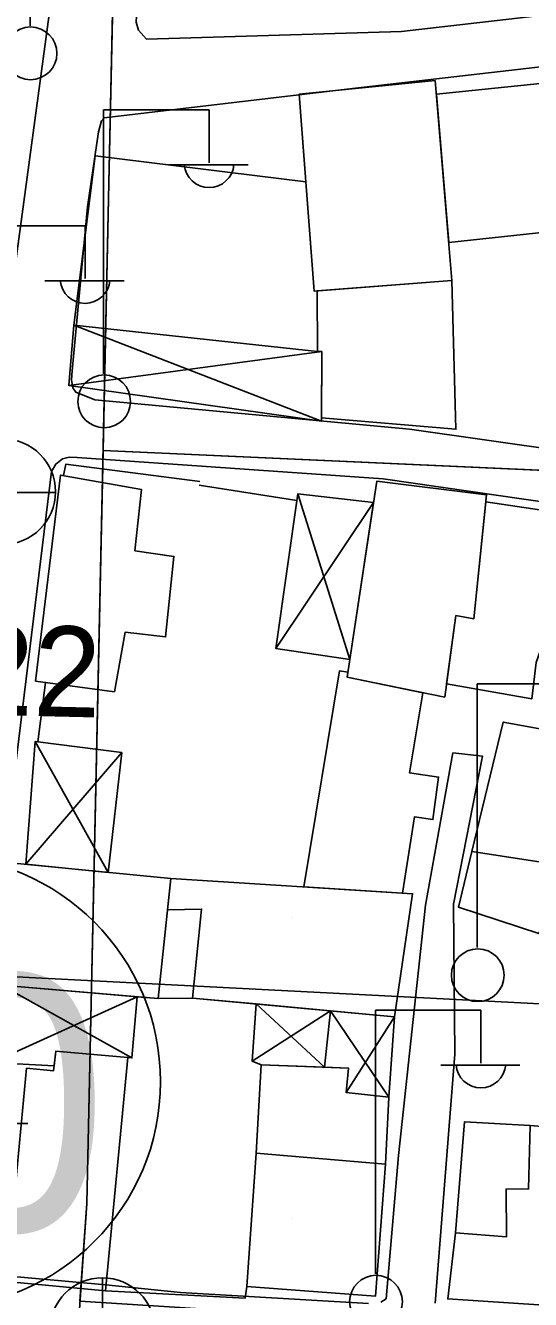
# Model space of a CAD drawing. Extents: x 417997 to 421451, y 4451742 to 4455216.
# Drawn here: x 419839.5 to 419873, y 4453230.3 to 4453314.8 of the extents above; entities that cross this region are included whole.
import ezdxf

# ---------------------------------------------------------------- set-up
doc = ezdxf.new("R2010")
doc.units = 0
for name, color, linetype in [('ADA', 7, 'Continuous'), ('ADAKENARI', 7, 'Continuous'), ('B_Kapi', 7, 'Continuous'), ('B_Mesken', 7, 'Continuous'), ('B_Sundurma', 7, 'Continuous'), ('B_Teras', 7, 'Continuous'), ('Default', 7, 'Continuous'), ('KD_DAIRE', 7, 'Continuous'), ('KD_YGEN', 7, 'Continuous'), ('PL_SAY_KULTUR_TESIS', 7, 'Continuous'), ('PL_TİCK', 7, 'Continuous'), ('S_Elektrik_Diregi', 7, 'Continuous'), ('S_Rogar_Kapagi', 7, 'Continuous'), ('S_Rogar_Kapagi_Buski', 7, 'Continuous'), ('Sinir_Duvar_tek_tarafa_ait', 7, 'Continuous'), ('SN_KENTSEL_DONUSUM', 7, 'Continuous'), ('TR_KULTURELTESIS', 7, 'Continuous'), ('TR_TİCK', 7, 'Continuous'), ('Y_Yol_Kotu', 7, 'Continuous'), ('Yol_Sose', 7, 'Continuous')]:
    doc.layers.add(name, color=color, linetype=linetype)

# ---------------------------------------------------------------- blocks, each defined once
blk = doc.blocks.new('POINT_DISPLAY')
at = {"layer": 'Default'}
blk.add_line((0, 0), (0, 0), dxfattribs=at)

msp = doc.modelspace()

# ---------------------------------------------------------------- linework, layer by layer
at = {"layer": 'ADA'}
msp.add_line((419966.715, 4453281.127), (419844.657, 4453286.626), dxfattribs=at)
msp.add_line((419966.715, 4453281.127), (419844.657, 4453286.626), dxfattribs=at)
at = {"layer": 'ADAKENARI'}
for p, q in [((419845.042, 4453304.361), (419845.412, 4453321.421)), ((419845.042, 4453304.361), (419845.412, 4453321.421)), ((419843.573, 4453236.663), (419845.042, 4453304.361)), ((419843.573, 4453236.663), (419845.042, 4453304.361)), ((419843.573, 4453236.663), (419841.779, 4453210.729)), ((419843.573, 4453236.663), (419841.779, 4453210.729))]:
    msp.add_line(p, q, dxfattribs=at)
at = {"layer": 'B_Kapi'}
for points in [[(419851.041, 4453284.335), (419857.531, 4453283.312)], [(419840.327, 4453267.304), (419840.827, 4453271.234)]]:
    msp.add_lwpolyline(points, dxfattribs=at)
at = {"layer": 'B_Mesken'}
for points in [[(419866.713, 4453311.191), (419867.822, 4453297.905), (419858.684, 4453297.2), (419857.678, 4453310.282)], [(419866.788, 4453310.286), (419876.902, 4453311.32), (419877.686, 4453301.509), (419867.612, 4453300.424)], [(419858.126, 4453304.455), (419844.142, 4453306.19), (419842.707, 4453294.945), (419858.904, 4453293.193), (419858.881, 4453297.215), (419858.684, 4453297.2)], [(419867.822, 4453297.905), (419868.084, 4453288.042), (419859.16, 4453288.794), (419859.192, 4453293.192), (419858.904, 4453293.193), (419858.881, 4453297.215)], [(419840.176, 4453271.322), (419845.413, 4453270.615), (419846.116, 4453274.572), (419848.81, 4453274.264), (419849.357, 4453279.598), (419846.771, 4453279.974), (419847.21, 4453284.037), (419841.84, 4453284.998)], [(419867.347, 4453270.26), (419868.083, 4453275.676), (419869.284, 4453275.462), (419870.119, 4453283.688), (419862.825, 4453284.585), (419860.856, 4453271.598)], [(419870.072, 4453283.225), (419876.749, 4453282.217), (419876.41, 4453277.529), (419875.611, 4453277.724), (419875.082, 4453274.99), (419874.319, 4453275.135), (419873.408, 4453272.555), (419873.119, 4453270.146), (419867.467, 4453271.144), (419868.083, 4453275.676), (419869.284, 4453275.462)], [(419860.856, 4453271.598), (419860.904, 4453271.921), (419860.345, 4453272), (419857.983, 4453257.67), (419864.538, 4453257.261), (419865.338, 4453262.323), (419866.56, 4453262.14), (419866.937, 4453264.963), (419864.999, 4453265.245), (419865.896, 4453270.559)], [(419869.151, 4453260.009), (419868.264, 4453256.316), (419873.581, 4453254.572), (419873.759, 4453254.988), (419875.897, 4453254.476), (419876.12, 4453255.162), (419877.249, 4453258.359), (419877.359, 4453258.766), (419879.867, 4453267.035), (419871.226, 4453268.605)], [(419837.904, 4453251.159), (419838.523, 4453259.271), (419849.157, 4453258.22), (419848.319, 4453250.266)], [(419850.605, 4453250.292), (419851.199, 4453256.193), (419848.939, 4453256.146), (419849.157, 4453258.22), (419865.204, 4453257.22), (419864.011, 4453249.049)], [(419844.82, 4453230.857), (419846.305, 4453246.342), (419846.57, 4453246.319), (419846.92, 4453250.386), (419848.319, 4453250.266), (419850.605, 4453250.292), (419854.821, 4453249.901), (419854.554, 4453246.117), (419855.156, 4453245.874), (419854.816, 4453240.01), (419854.2, 4453231.156), (419854.094, 4453230.388)], [(419837.255, 4453246.007), (419835.966, 4453232.857), (419838.321, 4453232.218), (419838.252, 4453231.476), (419844.82, 4453230.857), (419846.305, 4453246.342), (419841.53, 4453246.774), (419841.409, 4453245.792)], [(419854.816, 4453240.01), (419855.156, 4453245.874), (419860.961, 4453245.632), (419860.789, 4453244.035), (419863.627, 4453243.718), (419863.399, 4453239.272), (419862.741, 4453230.503), (419854.2, 4453231.156)], [(419868.052, 4453234.715), (419867.537, 4453230.326), (419877.956, 4453229.658), (419878.93, 4453241.32), (419873.023, 4453241.831), (419868.652, 4453242.073)]]:
    msp.add_lwpolyline(points, close=True, dxfattribs=at)
at = {"layer": 'B_Sundurma'}
for p, q in [((419859.159, 4453288.566), (419842.707, 4453294.945)), ((419859.192, 4453293.192), (419842.378, 4453290.952)), ((419861.031, 4453272.757), (419857.594, 4453283.756)), ((419856.135, 4453273.488), (419862.611, 4453283.177)), ((419840.158, 4453267.326), (419845.003, 4453258.631)), ((419839.535, 4453259.171), (419845.904, 4453266.579)), ((419837.904, 4453251.159), (419846.57, 4453246.319)), ((419837.255, 4453246.007), (419846.92, 4453250.386)), ((419854.821, 4453249.901), (419859.351, 4453245.699)), ((419859.757, 4453249.444), (419854.554, 4453246.117)), ((419863.627, 4453243.718), (419859.757, 4453249.444)), ((419860.789, 4453244.035), (419864.011, 4453249.049))]:
    msp.add_line(p, q, dxfattribs=at)
for points in [[(419858.904, 4453293.193), (419859.192, 4453293.192), (419859.159, 4453288.566), (419842.378, 4453290.952), (419842.707, 4453294.945)], [(419861.031, 4453272.757), (419856.135, 4453273.488), (419857.594, 4453283.756), (419862.611, 4453283.177)], [(419839.535, 4453259.171), (419840.158, 4453267.326), (419845.904, 4453266.579), (419845.003, 4453258.631)], [(419837.904, 4453251.159), (419837.255, 4453246.007), (419841.409, 4453245.792), (419841.53, 4453246.774), (419846.305, 4453246.342), (419846.57, 4453246.319), (419846.92, 4453250.386)], [(419859.757, 4453249.444), (419854.821, 4453249.901), (419854.554, 4453246.117), (419855.156, 4453245.874), (419859.351, 4453245.699)], [(419863.627, 4453243.718), (419860.789, 4453244.035), (419860.961, 4453245.632), (419859.351, 4453245.699), (419859.757, 4453249.444), (419864.011, 4453249.049)]]:
    msp.add_lwpolyline(points, close=True, dxfattribs=at)
at = {"layer": 'B_Teras'}
for points in [[(419869.151, 4453260.009), (419871.226, 4453268.605), (419879.867, 4453267.035), (419878.041, 4453261.294), (419877.359, 4453258.766)], [(419839.571, 4453245.645), (419841.369, 4453245.465), (419841.53, 4453246.774), (419846.305, 4453246.342), (419844.82, 4453230.857), (419838.252, 4453231.476)], [(419868.052, 4453234.715), (419868.652, 4453242.073), (419873.023, 4453241.831), (419872.913, 4453237.625), (419871.411, 4453237.616), (419871.441, 4453234.444)], [(419854.2, 4453231.156), (419854.816, 4453240.01), (419863.399, 4453239.272), (419862.741, 4453230.503)]]:
    msp.add_lwpolyline(points, close=True, dxfattribs=at)
at = {"layer": 'KD_DAIRE'}
msp.add_circle((419833.471, 4453244.736), 15, dxfattribs=at)
msp.add_circle((419833.471, 4453244.736), 15, dxfattribs=at)
at = {"layer": 'PL_SAY_KULTUR_TESIS'}
msp.add_lwpolyline([(419927.111, 4453282.911), (419844.657, 4453286.626), (419843.573, 4453236.663), (419843.125, 4453230.183), (419922.769, 4453225.134), (419927.111, 4453282.911)], dxfattribs=at)
msp.add_lwpolyline([(419927.111, 4453282.911), (419844.657, 4453286.626), (419843.573, 4453236.663), (419843.125, 4453230.183), (419922.769, 4453225.134), (419927.111, 4453282.911)], dxfattribs=at)
at = {"layer": 'PL_TİCK'}
msp.add_lwpolyline([(419966.715, 4453281.127), (419969.518, 4453318.432), (419970.802, 4453335.508), (419972.391, 4453356.653), (419966.211, 4453373.835), (419958.116, 4453382.259), (419949.654, 4453385.688), (419851.724, 4453382.237), (419846.619, 4453377.062), (419845.412, 4453321.421), (419845.042, 4453304.361), (419844.657, 4453286.626), (419927.111, 4453282.911), (419966.715, 4453281.127)], dxfattribs=at)
msp.add_lwpolyline([(419966.715, 4453281.127), (419969.518, 4453318.432), (419970.802, 4453335.508), (419972.391, 4453356.653), (419966.211, 4453373.835), (419958.116, 4453382.259), (419949.654, 4453385.688), (419851.724, 4453382.237), (419846.619, 4453377.062), (419845.412, 4453321.421), (419845.042, 4453304.361), (419844.657, 4453286.626), (419927.111, 4453282.911), (419966.715, 4453281.127)], dxfattribs=at)
at = {"layer": 'S_Elektrik_Diregi'}
for p, q in [((419839.809, 4453314.819), (419839.809, 4453332.319)), ((419844.695, 4453291.726), (419844.695, 4453309.226)), ((419844.695, 4453309.226), (419851.695, 4453309.226)), ((419851.695, 4453305.726), (419851.695, 4453309.226)), ((419849.035, 4453305.586), (419854.285, 4453305.586)), ((419836.46, 4453301.535), (419843.46, 4453301.535)), ((419843.46, 4453298.035), (419843.46, 4453301.535)), ((419840.8, 4453297.895), (419846.051, 4453297.895)), ((419869.498, 4453253.646), (419869.498, 4453271.146)), ((419869.498, 4453271.146), (419876.498, 4453271.146)), ((419862.742, 4453231.984), (419862.742, 4453249.484)), ((419862.742, 4453249.484), (419869.742, 4453249.484)), ((419869.742, 4453245.984), (419869.742, 4453249.484)), ((419867.082, 4453245.844), (419872.332, 4453245.844)), ((419834.416, 4453241.96), (419839.666, 4453241.96))]:
    msp.add_line(p, q, dxfattribs=at)
for centre in [(419839.845, 4453312.983), (419844.731, 4453289.89), (419869.534, 4453251.81), (419862.778, 4453230.148)]:
    msp.add_circle(centre, 1.75, dxfattribs=at)
for centre in [(419851.696, 4453305.739), (419843.461, 4453298.048), (419869.743, 4453245.996)]:
    msp.add_arc(centre, 1.658, 184.83843, 355.14641, dxfattribs=at)
at = {"layer": 'S_Rogar_Kapagi'}
msp.add_line((419834.487, 4453283.834), (419841.487, 4453283.834), dxfattribs=at)
msp.add_circle((419838.004, 4453283.897), 3.5, dxfattribs=at)
at = {"layer": 'S_Rogar_Kapagi_Buski'}
msp.add_line((419844.613, 4453231.734), (419844.613, 4453224.734), dxfattribs=at)
msp.add_circle((419844.613, 4453228.234), 3.5, dxfattribs=at)
at = {"layer": 'Sinir_Duvar_tek_tarafa_ait'}
msp.add_lwpolyline([(419842.033, 4453284.964), (419842.182, 4453285.713), (419851.072, 4453284.583)], dxfattribs=at)
at = {"layer": 'SN_KENTSEL_DONUSUM'}
msp.add_line((419813.436, 4453253.023), (419951.947, 4453245.846), dxfattribs=at)
msp.add_line((419813.436, 4453253.023), (419951.947, 4453245.846), dxfattribs=at)
at = {"layer": 'TR_TİCK'}
msp.add_lwpolyline([(419927.111, 4453282.911), (419966.715, 4453281.127), (419969.518, 4453318.432), (419970.802, 4453335.508), (419972.391, 4453356.653), (419966.211, 4453373.835), (419958.116, 4453382.259), (419949.654, 4453385.688), (419851.724, 4453382.237), (419846.619, 4453377.062), (419845.412, 4453321.421), (419845.042, 4453304.361), (419844.657, 4453286.626), (419927.111, 4453282.911)], dxfattribs=at)
msp.add_lwpolyline([(419927.111, 4453282.911), (419966.715, 4453281.127), (419969.518, 4453318.432), (419970.802, 4453335.508), (419972.391, 4453356.653), (419966.211, 4453373.835), (419958.116, 4453382.259), (419949.654, 4453385.688), (419851.724, 4453382.237), (419846.619, 4453377.062), (419845.412, 4453321.421), (419845.042, 4453304.361), (419844.657, 4453286.626), (419927.111, 4453282.911)], dxfattribs=at)
at = {"layer": 'Yol_Sose'}
for points in [[(419863.128, 4453371.867), (419851.228, 4453364.408), (419851.063, 4453364.002), (419851.047, 4453363.58), (419848.228, 4453339.84), (419846.858, 4453315.054), (419847.011, 4453314.518), (419847.537, 4453313.936), (419864.482, 4453314.43), (419904.697, 4453319.08), (419924.815, 4453321.808)], [(419841.186, 4453316.375), (419838.452, 4453296.091), (419837.156, 4453286.869), (419836.925, 4453286.393), (419835.88, 4453286.456), (419825.656, 4453286.974), (419795.966, 4453289.534)], [(419837.991, 4453258.624), (419841.232, 4453285.233), (419841.525, 4453285.725), (419841.964, 4453286.071), (419842.415, 4453286.192), (419842.937, 4453286.157), (419863.251, 4453284.748), (419876.588, 4453282.832), (419884.665, 4453281.719), (419885.394, 4453285.148), (419865.006, 4453288.055), (419844.108, 4453289.987), (419842.85, 4453290.493), (419842.661, 4453290.798), (419842.567, 4453291.316), (419842.602, 4453291.907), (419843.625, 4453302.79), (419844.346, 4453307.767), (419844.547, 4453308.511), (419844.737, 4453308.696), (419860.852, 4453310.605), (419879.845, 4453312.802), (419897.936, 4453315.235)], [(419866.699, 4453230.042), (419868.006, 4453246.579), (419867.923, 4453256.519), (419869.846, 4453266.354), (419867.88, 4453266.565), (419866.067, 4453256.464), (419864.263, 4453239.837), (419863.445, 4453230.339), (419863.09, 4453230.117)], [(419844.84, 4453231.266), (419835.491, 4453232.095)], [(419849.806, 4453230.748), (419844.84, 4453231.266)], [(419862.273, 4453230.027), (419849.806, 4453230.748)]]:
    msp.add_lwpolyline(points, dxfattribs=at)

# ---------------------------------------------------------------- block references
at = {"layer": 'TR_KULTURELTESIS', "xscale": 0.1, "yscale": 0.10000000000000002}
for p in [(419857.253, 4453275.671), (419857.253, 4453275.671), (419857.253, 4453255.671), (419857.253, 4453255.671), (419857.253, 4453235.671), (419857.253, 4453235.671)]:
    msp.add_blockref('POINT_DISPLAY', p, dxfattribs=at)

# ---------------------------------------------------------------- texts
at = {"layer": 'KD_YGEN'}
msp.add_text('20', height=17, dxfattribs=at).set_placement((419819.707, 4453234.84))
msp.add_text('20', height=17, dxfattribs=at).set_placement((419819.707, 4453234.84))
at = {"layer": 'Y_Yol_Kotu'}
msp.add_text('108.22 ', height=6, rotation=358.64456, dxfattribs=at).set_placement((419819.915, 4453269.488))

doc.saveas('drawing.dxf')
